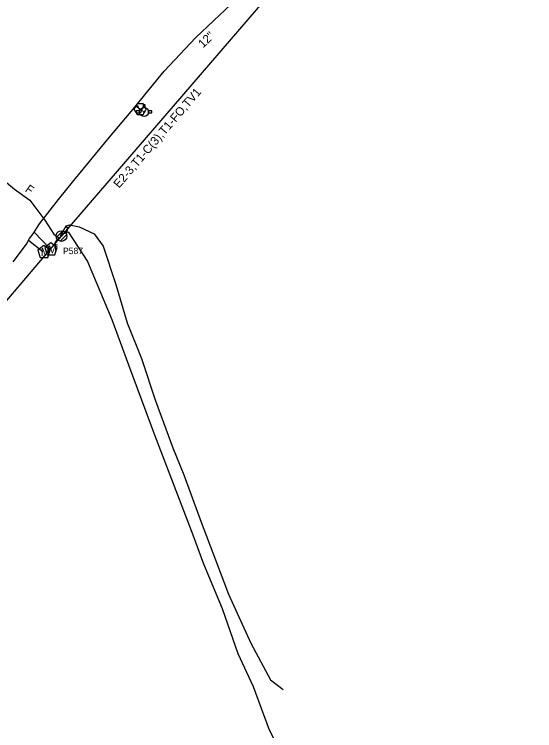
# Model space of a CAD drawing. Extents: x 1614474 to 1865144, y 1098877 to 1212550.
# Drawn here: x 1812286.3 to 1812530.1, y 1188970.4 to 1189306 of the extents above; entities that cross this region are included whole.
import ezdxf

# ---------------------------------------------------------------- set-up
doc = ezdxf.new("R2010")
doc.units = 0
for name, color, linetype in [('RD_EX_SU_H2O', 7, 'Continuous'), ('RD_EX_SU_Ovhd', 7, 'Continuous'), ('RD_EX_SU_Pole', 7, 'Continuous'), ('RD_EX_SU_Telecom', 7, 'Continuous'), ('RD_EX_SU_TX_H2O', 7, 'Continuous'), ('RD_EX_SU_TX_Pole', 7, 'Continuous'), ('RD_EX_SU_TX_Telecom', 7, 'Continuous')]:
    doc.layers.add(name, color=color, linetype=linetype)

# ---------------------------------------------------------------- blocks, each defined once
blk = doc.blocks.new('SUE_PP')
at = {"layer": 'RD_EX_SU_Pole'}
for p, q in [((-2.41, -0.65), (0.65, 2.41)), ((-1.77, -1.77), (1.77, 1.77)), ((-0.65, -2.41), (2.41, 0.65)), ((1.77, 1.77), (2.83, 2.83)), ((-2.83, -2.83), (-1.77, -1.77))]:
    blk.add_line(p, q, dxfattribs=at)
blk.add_circle((0, 0), 2.5, dxfattribs=at)
for centre, start, end in [((2.3, 3.36), 315, 135), ((-2.3, -3.36), 135, 315)]:
    blk.add_arc(centre, 0.75, start, end, dxfattribs=at)
blk = doc.blocks.new('SUE_WFH')
at = {"layer": 'RD_EX_SU_H2O'}
for p, q in [((-0.48, 3.38), (-0.48, 2.04)), ((0.57, 3.38), (-0.48, 3.38)), ((0.57, 2.02), (0.57, 3.38)), ((-2.01, 0.6), (-3.65, 0.6)), ((-3.65, 0.6), (-3.65, -0.45)), ((3.7, 0.6), (2.01, 0.6)), ((3.7, -0.45), (3.7, 0.6)), ((-3.65, -0.45), (-2.05, -0.45)), ((2.05, -0.45), (3.7, -0.45))]:
    blk.add_line(p, q, dxfattribs=at)
for radius in [2.1, 0.263]:
    blk.add_circle((0, 0), radius, dxfattribs=at)
for start, end in [(163.3387, 192.315), (74.2455, 103.2128), (347.685, 16.6613)]:
    blk.add_arc((0, 0), 2.1, start, end, dxfattribs=at)
blk = doc.blocks.new('SUE_WV')
at = {"layer": 'RD_EX_SU_H2O'}
blk.add_lwpolyline([(2.89, 0), (1.44, 2.5), (-1.44, 2.5), (-2.89, 0), (-1.44, -2.5), (1.44, -2.5)], close=True, dxfattribs=at)
blk.add_text('V', height=3.75, dxfattribs=at).set_placement((-1.43, -1.88))
blk = doc.blocks.new('SUE_WM')
at = {"layer": 'RD_EX_SU_H2O'}
blk.add_lwpolyline([(0, 3.05), (-2.9, 0.94), (-1.79, -2.47), (1.79, -2.47), (2.9, 0.94)], close=True, dxfattribs=at)
blk.add_text('M', height=3.75, dxfattribs=at).set_placement((-1.43, -1.88))

msp = doc.modelspace()

# ---------------------------------------------------------------- linework, layer by layer
at = {"layer": 'RD_EX_SU_H2O'}
for p, q in [((1812343.27, 1189263.15), (1812346.34, 1189260.82)), ((1812295.52, 1189203.93), (1812302.92, 1189196.3)), ((1812293, 1189200.27), (1812299.69, 1189194.97))]:
    msp.add_line(p, q, dxfattribs=at)
msp.add_lwpolyline([(1812285.67, 1189190.08), (1812291.92, 1189198.39), (1812293.42, 1189200.99), (1812295.04, 1189203.2), (1812298.15, 1189207.91), (1812306.94, 1189219.23), (1812314.19, 1189228.24), (1812330.95, 1189248.47), (1812342.77, 1189262.48), (1812344.04, 1189264.17), (1812356.44, 1189279.47), (1812371.36, 1189295.14), (1812387.82, 1189310.78), (1812402.13, 1189322.66), (1812411.8, 1189331.2), (1812423.35, 1189341.32), (1812435.42, 1189351.21), (1812447.92, 1189361.34), (1812459.79, 1189373.47), (1812476.32, 1189388.52), (1812488.2, 1189399.48), (1812502.59, 1189411.4), (1812518.31, 1189425), (1812530.07, 1189435.57)], dxfattribs=at)
at = {"layer": 'RD_EX_SU_Ovhd'}
for p, q in [((1812308.36, 1189202.14), (1812471.17, 1189391.5)), ((1812171.15, 1189040.35), (1812308.36, 1189202.14))]:
    msp.add_line(p, q, dxfattribs=at)
at = {"layer": 'RD_EX_SU_Telecom'}
for points in [[(1812267.15, 1189240.03), (1812286.37, 1189224.13), (1812293.61, 1189219.01), (1812300.66, 1189209.61), (1812304.79, 1189203.05), (1812307.48, 1189201.14)], [(1812307.92, 1189202.27), (1812310.6, 1189206.88), (1812312.37, 1189207.41), (1812316.63, 1189206.46), (1812323.73, 1189203.12), (1812327.91, 1189197.42), (1812333.89, 1189179.46), (1812339.18, 1189161.54), (1812345.84, 1189144.71), (1812352.43, 1189124.94), (1812356.12, 1189114.84), (1812360.58, 1189103.01), (1812365.77, 1189090.29), (1812373.85, 1189068.12), (1812380.52, 1189050.39), (1812386.58, 1189034.41), (1812397.15, 1189011.49), (1812406.33, 1188994.23), (1812412.29, 1188989.72)], [(1812308.49, 1189202.15), (1812309.56, 1189203.33), (1812311.53, 1189204.16), (1812313.79, 1189200.53), (1812320.58, 1189190.16), (1812331.9, 1189163.13), (1812339.79, 1189141.89), (1812352.01, 1189109.01), (1812369.99, 1189062.13), (1812374.94, 1189048.59), (1812383.63, 1189027.6), (1812391.04, 1189006.62), (1812398.13, 1188991.13), (1812405.63, 1188970.8), (1812419.4, 1188944.09), (1812436.06, 1188916.82), (1812450.47, 1188902.87), (1812464.8, 1188888.96), (1812475.54, 1188877.07), (1812481.56, 1188868.14), (1812484.88, 1188857.84)]]:
    msp.add_lwpolyline(points, dxfattribs=at)

# ---------------------------------------------------------------- block references
at = {"layer": 'RD_EX_SU_H2O'}
for name, p in [('SUE_WV', (1812345.22, 1189261.62)), ('SUE_WFH', (1812347.08, 1189260.29)), ('SUE_WM', (1812303.46, 1189195.88)), ('SUE_WM', (1812300.18, 1189194.64))]:
    msp.add_blockref(name, p, dxfattribs=at)
at = {"layer": 'RD_EX_SU_Pole'}
msp.add_blockref('SUE_PP', (1812308.36, 1189202.14), dxfattribs=at)

# ---------------------------------------------------------------- texts
at = {"layer": 'RD_EX_SU_Ovhd'}
msp.add_text('E2-3,T1-C(3),T1-FO,TV1', height=4, rotation=49.3098, dxfattribs=at).set_placement((1812335.35, 1189224.34))
at = {"layer": 'RD_EX_SU_TX_H2O'}
msp.add_text('12"', height=4, rotation=43.5393, dxfattribs=at).set_placement((1812374.69, 1189290.03))
at = {"layer": 'RD_EX_SU_TX_Pole'}
msp.add_text('P587', height=3, dxfattribs=at).set_placement((1812309.1, 1189193.69))
at = {"layer": 'RD_EX_SU_TX_Telecom'}
msp.add_text('F', height=4, rotation=324.7487, dxfattribs=at).set_placement((1812291, 1189223.3))

doc.saveas('drawing.dxf')
